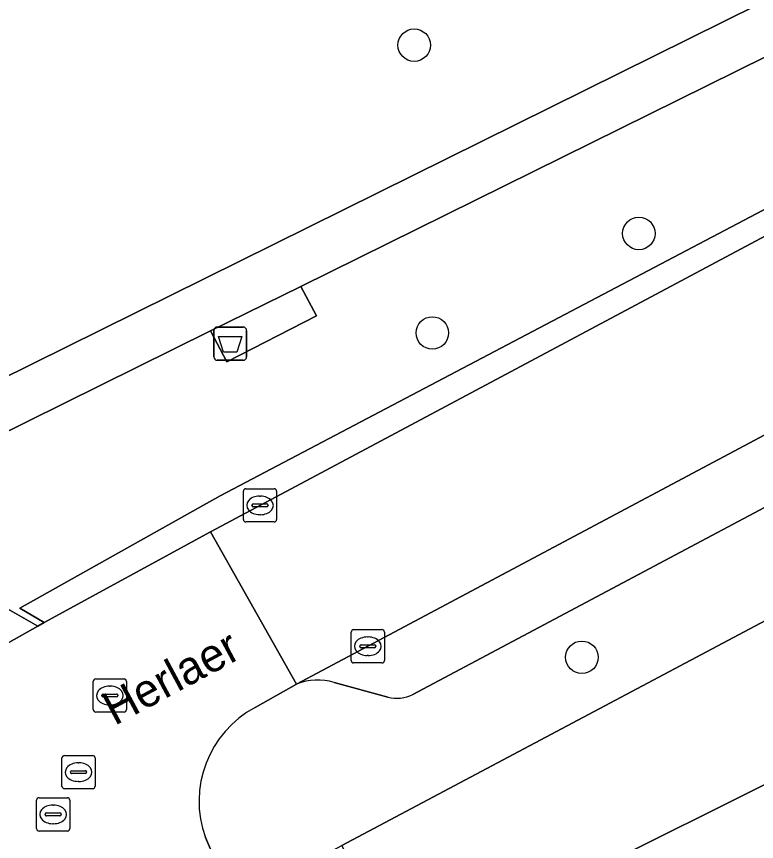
# Model space of a CAD drawing. Extents: x 157793 to 159380, y 380877 to 382313.
# Drawn here: x 158218.59 to 158240.87, y 381600.88 to 381625.72 of the extents above; entities that cross this region are included whole.
import ezdxf

# ---------------------------------------------------------------- set-up
doc = ezdxf.new("R2010")
doc.units = 0
for name, color, linetype in [('IMGEO_Afvalbak', 7, 'Continuous'), ('IMGEO_Boom', 7, 'Continuous'), ('IMGEO_Erf', 7, 'Continuous'), ('IMGEO_Groenvoorziening', 7, 'Continuous'), ('IMGEO_Kolk', 7, 'Continuous'), ('IMGEO_Openbare_ruimte_label', 7, 'Continuous'), ('IMGEO_Pand', 7, 'Continuous'), ('IMGEO_Parkeervlak_open', 7, 'Continuous'), ('IMGEO_Rijbaan_lokaal_open', 7, 'Continuous'), ('IMGEO_Rioolput', 7, 'Continuous'), ('IMGEO_Voetpad_halfverhard', 7, 'Continuous'), ('IMGEO_Voetpad_open', 7, 'Continuous')]:
    doc.layers.add(name, color=color, linetype=linetype)

msp = doc.modelspace()

# ---------------------------------------------------------------- linework, layer by layer
at = {"layer": 'IMGEO_Afvalbak'}
for p, q in [((158224.527, 381615.47), (158224.527, 381616.27)), ((158224.527, 381616.27), (158224.527, 381615.47)), ((158224.627, 381616.37), (158225.417, 381616.37)), ((158225.417, 381616.37), (158224.627, 381616.37)), ((158225.517, 381616.27), (158225.517, 381615.47)), ((158225.517, 381615.47), (158225.517, 381616.27)), ((158225.417, 381615.37), (158224.627, 381615.37)), ((158224.627, 381615.37), (158225.417, 381615.37))]:
    msp.add_line(p, q, dxfattribs=at)
msp.add_lwpolyline([(158224.67, 381616.084), (158225.374, 381616.084), (158225.225, 381615.614), (158224.819, 381615.614), (158224.67, 381616.084)], dxfattribs=at)
for centre, start, end in [((158224.627, 381616.27), 90, 180), ((158224.627, 381616.27), 90, 180), ((158225.417, 381616.27), 0, 90), ((158225.417, 381616.27), 360, 90), ((158224.627, 381615.47), 180, 270), ((158224.627, 381615.47), 180, 270), ((158225.417, 381615.47), 270, 0), ((158225.417, 381615.47), 270, 0)]:
    msp.add_arc(centre, 0.1, start, end, dxfattribs=at)
at = {"layer": 'IMGEO_Boom'}
for centre in [(158230.563, 381624.855), (158237.327, 381619.188), (158231.109, 381616.193), (158235.612, 381606.429)]:
    msp.add_circle(centre, 0.489, dxfattribs=at)
at = {"layer": 'IMGEO_Erf'}
msp.add_lwpolyline([(158251.002, 381612.779), (158228.387, 381600.769), (158230.119, 381597.11), (158235.907, 381599.999), (158241.544, 381602.813), (158247.181, 381605.626), (158252.968, 381608.515), (158251.372, 381611.578), (158251.569, 381611.717)], close=True, dxfattribs=at)
at = {"layer": 'IMGEO_Groenvoorziening'}
for points in [[(158150.205, 381588.874), (158195.045, 381610.277), (158192.891, 381614.821), (158195.242, 381616.025), (158195.929, 381616.809), (158203.541, 381619.974), (158203.974, 381620.15), (158204.438, 381620.211), (158204.901, 381620.153), (158205.335, 381619.978), (158208.574, 381618.542), (158211.353, 381617.377), (158214.106, 381616.038), (158216.977, 381614.225), (158271.114, 381641.038), (158261.129, 381661.849), (158257.2, 381659.948), (158245.112, 381654.693), (158244.22, 381655.546), (158243.415, 381656.482), (158242.704, 381657.491), (158242.095, 381658.565), (158241.905, 381658.957), (158134.665, 381607.948)], [(158274.259, 381634.674), (158274.211, 381635.262), (158273.634, 381636.615), (158273.46, 381636.828), (158273.2, 381636.691), (158271.78, 381639.651), (158227.145, 381617.595), (158227.622, 381616.703), (158224.921, 381615.32), (158224.432, 381616.254), (158214.514, 381611.353)], [(158214.656, 381609.979), (158219.226, 381607.367), (158219.424, 381607.478), (158218.689, 381607.912), (158224.718, 381611.289), (158247.025, 381623.023)]]:
    msp.add_lwpolyline(points, dxfattribs=at)
at = {"layer": 'IMGEO_Kolk'}
for p, q in [((158225.495, 381611.502), (158226.347, 381611.502)), ((158225.42, 381610.576), (158225.42, 381611.428)), ((158225.908, 381611.282), (158225.933, 381611.282)), ((158226.421, 381611.428), (158226.421, 381610.576)), ((158225.679, 381610.996), (158225.679, 381611.008)), ((158225.722, 381611.045), (158226.12, 381611.045)), ((158226.163, 381611.008), (158226.163, 381610.996)), ((158226.117, 381610.959), (158225.719, 381610.959)), ((158226.347, 381610.502), (158225.495, 381610.502)), ((158225.931, 381610.722), (158225.906, 381610.722)), ((158228.74, 381607.261), (158229.592, 381607.261)), ((158228.665, 381606.335), (158228.665, 381607.187)), ((158229.153, 381607.041), (158229.178, 381607.041)), ((158229.666, 381607.187), (158229.666, 381606.335)), ((158228.924, 381606.755), (158228.924, 381606.767)), ((158228.967, 381606.804), (158229.365, 381606.804)), ((158229.408, 381606.767), (158229.408, 381606.755)), ((158229.362, 381606.718), (158228.964, 381606.718)), ((158229.592, 381606.261), (158228.74, 381606.261)), ((158229.176, 381606.481), (158229.151, 381606.481))]:
    msp.add_line(p, q, dxfattribs=at)
for points in [[(158225.495, 381611.502), (158226.347, 381611.502)], [(158225.42, 381610.576), (158225.42, 381611.428)], [(158226.421, 381611.428), (158226.421, 381610.576)], [(158226.347, 381610.502), (158225.495, 381610.502)], [(158228.74, 381607.261), (158229.592, 381607.261)], [(158228.665, 381606.335), (158228.665, 381607.187)], [(158229.666, 381607.187), (158229.666, 381606.335)], [(158229.592, 381606.261), (158228.74, 381606.261)]]:
    msp.add_lwpolyline(points, dxfattribs=at)
for centre, radius, start, end in [((158225.497, 381611.426), 0.0765, 91.552, 178.448), ((158225.497, 381611.426), 0.0765, 91.552, 178.448), ((158226.345, 381611.426), 0.0765, 1.552, 88.448), ((158226.345, 381611.426), 0.0765, 1.552, 88.448), ((158225.719, 381611.005), 0.0403, 85.8775, 175.7526), ((158225.716, 381610.995), 0.0366, 178.938, 274.7102), ((158226.12, 381611.002), 0.043, 264.8664, 352.4533), ((158226.124, 381611.007), 0.0386, 1.7309, 96.639), ((158225.497, 381610.578), 0.0765, 181.552, 268.448), ((158225.497, 381610.578), 0.0765, 181.552, 268.448), ((158226.345, 381610.578), 0.0765, 271.552, 358.448), ((158226.345, 381610.578), 0.0765, 271.552, 358.448), ((158228.742, 381607.185), 0.0765, 91.552, 178.448), ((158228.742, 381607.185), 0.0765, 91.552, 178.448), ((158229.59, 381607.185), 0.0765, 1.552, 88.448), ((158229.59, 381607.185), 0.0765, 1.552, 88.448), ((158228.964, 381606.764), 0.0403, 85.8775, 175.7526), ((158228.961, 381606.754), 0.0366, 178.938, 274.7102), ((158229.365, 381606.761), 0.043, 264.8664, 352.4533), ((158229.369, 381606.766), 0.0386, 1.7309, 96.639), ((158228.742, 381606.337), 0.0765, 181.552, 268.448), ((158228.742, 381606.337), 0.0765, 181.552, 268.448), ((158229.59, 381606.337), 0.0765, 271.552, 358.448), ((158229.59, 381606.337), 0.0765, 271.552, 358.448)]:
    msp.add_arc(centre, radius, start, end, dxfattribs=at)
for centre, major_axis, ratio, start_param, end_param in [((158225.907, 381611.002), (-0.387, 0.002), 0.722429, 4.712389, 7.853982), ((158225.932, 381611.002), (-0.39, 0.002), 0.717154, 1.570796, 4.712389), ((158229.152, 381606.761), (-0.387, 0.002), 0.722429, 4.712389, 7.853982), ((158229.177, 381606.761), (-0.39, 0.002), 0.717154, 1.570796, 4.712389)]:
    msp.add_ellipse(centre, major_axis=major_axis, ratio=ratio, start_param=start_param, end_param=end_param, dxfattribs=at)
at = {"layer": 'IMGEO_Pand'}
msp.add_lwpolyline([(158239.852, 381592.105), (158245.486, 381594.918), (158241.544, 381602.813), (158235.907, 381599.999)], close=True, dxfattribs=at)
at = {"layer": 'IMGEO_Parkeervlak_open'}
for points in [[(158248.241, 381616.921), (158227.022, 381605.619)], [(158230.525, 381605.311), (158246.171, 381613.631), (158246.46, 381613.785)], [(158228.154, 381605.67), (158229.769, 381605.23)]]:
    msp.add_lwpolyline(points, dxfattribs=at)
for centre, radius, start, end in [((158227.658, 381604.084), 1.662, 72.643, 112.5162), ((158230.042, 381606.248), 1.054, 254.9722, 297.2589)]:
    msp.add_arc(centre, radius, start, end, dxfattribs=at)
at = {"layer": 'IMGEO_Rijbaan_lokaal_open'}
for points in [[(158273.591, 381633.934), (158271.644, 381633.72), (158270.035, 381633.294), (158264.837, 381631.057), (158243.12, 381620.164), (158224.426, 381610.205), (158227.022, 381605.619), (158248.241, 381616.921), (158249.211, 381617.443), (158253.814, 381619.732), (158269.354, 381627.481)], [(158225.771, 381604.921), (158227.022, 381605.619), (158224.426, 381610.205), (158219.424, 381607.478), (158219.226, 381607.367), (158216.276, 381605.709), (158215.38, 381605.205), (158212.758, 381603.678), (158215.342, 381599.166), (158216.163, 381599.634)], [(158220.214, 381598.29), (158220.86, 381596.956), (158221.342, 381595.998), (158225.527, 381598.112), (158224.274, 381601)]]:
    msp.add_lwpolyline(points, dxfattribs=at)
msp.add_arc((158227.301, 381602.091), 3.217, 118.3903, 199.8169, dxfattribs=at)
at = {"layer": 'IMGEO_Rioolput'}
for p, q in [((158220.974, 381605.779), (158221.826, 381605.779)), ((158220.899, 381604.853), (158220.899, 381605.705)), ((158221.387, 381605.559), (158221.412, 381605.559)), ((158221.9, 381605.705), (158221.9, 381604.853)), ((158221.158, 381605.273), (158221.158, 381605.285)), ((158221.201, 381605.322), (158221.599, 381605.322)), ((158221.642, 381605.285), (158221.642, 381605.273)), ((158221.596, 381605.236), (158221.198, 381605.236)), ((158221.826, 381604.779), (158220.974, 381604.779)), ((158221.41, 381604.999), (158221.385, 381604.999)), ((158219.956, 381602.547), (158219.956, 381603.399)), ((158220.031, 381603.473), (158220.883, 381603.473)), ((158220.957, 381603.399), (158220.957, 381602.547)), ((158220.444, 381603.253), (158220.469, 381603.253)), ((158220.215, 381602.967), (158220.215, 381602.979)), ((158220.653, 381602.93), (158220.255, 381602.93)), ((158220.258, 381603.016), (158220.656, 381603.016)), ((158220.699, 381602.979), (158220.699, 381602.967)), ((158220.467, 381602.693), (158220.442, 381602.693)), ((158220.883, 381602.473), (158220.031, 381602.473)), ((158219.192, 381601.274), (158219.192, 381602.126)), ((158219.267, 381602.2), (158220.119, 381602.2)), ((158220.193, 381602.126), (158220.193, 381601.274)), ((158219.68, 381601.98), (158219.705, 381601.98)), ((158219.451, 381601.694), (158219.451, 381601.706)), ((158219.889, 381601.657), (158219.491, 381601.657)), ((158219.494, 381601.743), (158219.892, 381601.743)), ((158219.935, 381601.706), (158219.935, 381601.694)), ((158219.703, 381601.42), (158219.678, 381601.42)), ((158220.119, 381601.2), (158219.267, 381601.2))]:
    msp.add_line(p, q, dxfattribs=at)
for points in [[(158220.974, 381605.779), (158221.826, 381605.779)], [(158220.899, 381604.853), (158220.899, 381605.705)], [(158221.9, 381605.705), (158221.9, 381604.853)], [(158221.826, 381604.779), (158220.974, 381604.779)], [(158219.956, 381602.547), (158219.956, 381603.399)], [(158220.031, 381603.473), (158220.883, 381603.473)], [(158220.957, 381603.399), (158220.957, 381602.547)], [(158220.883, 381602.473), (158220.031, 381602.473)], [(158219.192, 381601.274), (158219.192, 381602.126)], [(158219.267, 381602.2), (158220.119, 381602.2)], [(158220.193, 381602.126), (158220.193, 381601.274)], [(158220.119, 381601.2), (158219.267, 381601.2)]]:
    msp.add_lwpolyline(points, dxfattribs=at)
for centre, radius, start, end in [((158220.976, 381605.703), 0.0765, 91.552, 178.448), ((158220.976, 381605.703), 0.0765, 91.552, 178.448), ((158221.824, 381605.703), 0.0765, 1.552, 88.448), ((158221.824, 381605.703), 0.0765, 1.552, 88.448), ((158221.198, 381605.282), 0.0403, 85.8775, 175.7526), ((158221.195, 381605.272), 0.0366, 178.938, 274.7102), ((158221.599, 381605.279), 0.043, 264.8664, 352.4533), ((158221.603, 381605.284), 0.0386, 1.7309, 96.639), ((158220.976, 381604.855), 0.0765, 181.552, 268.448), ((158220.976, 381604.855), 0.0765, 181.552, 268.448), ((158221.824, 381604.855), 0.0765, 271.552, 358.448), ((158221.824, 381604.855), 0.0765, 271.552, 358.448), ((158220.033, 381603.397), 0.0765, 91.552, 178.448), ((158220.033, 381603.397), 0.0765, 91.552, 178.448), ((158220.881, 381603.397), 0.0765, 1.552, 88.448), ((158220.881, 381603.397), 0.0765, 1.552, 88.448), ((158220.255, 381602.976), 0.0403, 85.8775, 175.7526), ((158220.252, 381602.966), 0.0366, 178.938, 274.7102), ((158220.656, 381602.973), 0.043, 264.8664, 352.4533), ((158220.66, 381602.978), 0.0386, 1.7309, 96.639), ((158220.033, 381602.549), 0.0765, 181.552, 268.448), ((158220.033, 381602.549), 0.0765, 181.552, 268.448), ((158220.881, 381602.549), 0.0765, 271.552, 358.448), ((158220.881, 381602.549), 0.0765, 271.552, 358.448), ((158219.269, 381602.124), 0.0765, 91.552, 178.448), ((158219.269, 381602.124), 0.0765, 91.552, 178.448), ((158220.117, 381602.124), 0.0765, 1.552, 88.448), ((158220.117, 381602.124), 0.0765, 1.552, 88.448), ((158219.491, 381601.703), 0.0403, 85.8775, 175.7526), ((158219.488, 381601.693), 0.0366, 178.938, 274.7102), ((158219.892, 381601.7), 0.043, 264.8664, 352.4533), ((158219.896, 381601.705), 0.0386, 1.7309, 96.639), ((158219.269, 381601.276), 0.0765, 181.552, 268.448), ((158219.269, 381601.276), 0.0765, 181.552, 268.448), ((158220.117, 381601.276), 0.0765, 271.552, 358.448), ((158220.117, 381601.276), 0.0765, 271.552, 358.448)]:
    msp.add_arc(centre, radius, start, end, dxfattribs=at)
for centre, major_axis, ratio, start_param, end_param in [((158221.386, 381605.279), (-0.387, 0.002), 0.722429, 4.712389, 7.853982), ((158221.411, 381605.279), (-0.39, 0.002), 0.717154, 1.570796, 4.712389), ((158220.443, 381602.973), (-0.387, 0.002), 0.722429, 4.712389, 7.853982), ((158220.468, 381602.973), (-0.39, 0.002), 0.717154, 1.570796, 4.712389), ((158219.679, 381601.7), (-0.387, 0.002), 0.722429, 4.712389, 7.853982), ((158219.704, 381601.7), (-0.39, 0.002), 0.717154, 1.570796, 4.712389)]:
    msp.add_ellipse(centre, major_axis=major_axis, ratio=ratio, start_param=start_param, end_param=end_param, dxfattribs=at)
at = {"layer": 'IMGEO_Voetpad_halfverhard'}
for points in [[(158224.432, 381616.254), (158227.145, 381617.595), (158271.78, 381639.651), (158271.114, 381641.038), (158216.977, 381614.225), (158213.045, 381612.278)], [(158214.514, 381611.353), (158224.432, 381616.254)], [(158206.569, 381612.889), (158214.964, 381608.099), (158216.276, 381605.709), (158219.226, 381607.367), (158214.656, 381609.979), (158210.753, 381612.229)]]:
    msp.add_lwpolyline(points, dxfattribs=at)
at = {"layer": 'IMGEO_Voetpad_open'}
for points in [[(158269.039, 381633.802), (158264.685, 381631.821), (158247.025, 381623.023), (158224.718, 381611.289), (158218.689, 381607.912), (158219.424, 381607.478), (158224.426, 381610.205), (158243.12, 381620.164), (158264.837, 381631.057), (158270.035, 381633.294), (158271.644, 381633.72), (158273.591, 381633.934)], [(158246.46, 381613.785), (158246.171, 381613.631), (158230.525, 381605.311)], [(158224.274, 381601), (158225.527, 381598.112), (158225.89, 381597.35), (158225.982, 381597.392), (158227.677, 381598.247), (158227.95, 381598.381), (158227.103, 381600.073), (158228.387, 381600.769), (158251.002, 381612.779)], [(158227.022, 381605.619), (158225.771, 381604.921)], [(158229.769, 381605.23), (158228.154, 381605.67)]]:
    msp.add_lwpolyline(points, dxfattribs=at)
msp.add_lwpolyline([(158224.432, 381616.254), (158224.921, 381615.32), (158227.622, 381616.703), (158227.145, 381617.595)], close=True, dxfattribs=at)
for centre, radius, start, end in [((158227.658, 381604.084), 1.662, 72.643, 112.5162), ((158230.042, 381606.248), 1.054, 254.9722, 297.2589), ((158227.301, 381602.091), 3.217, 118.3903, 199.8169)]:
    msp.add_arc(centre, radius, start, end, dxfattribs=at)

# ---------------------------------------------------------------- texts
at = {"layer": 'IMGEO_Openbare_ruimte_label'}
msp.add_text('Herlaer', height=1, rotation=28.2309, dxfattribs=at).set_placement((158221.541, 381604.358))

doc.saveas('drawing.dxf')
